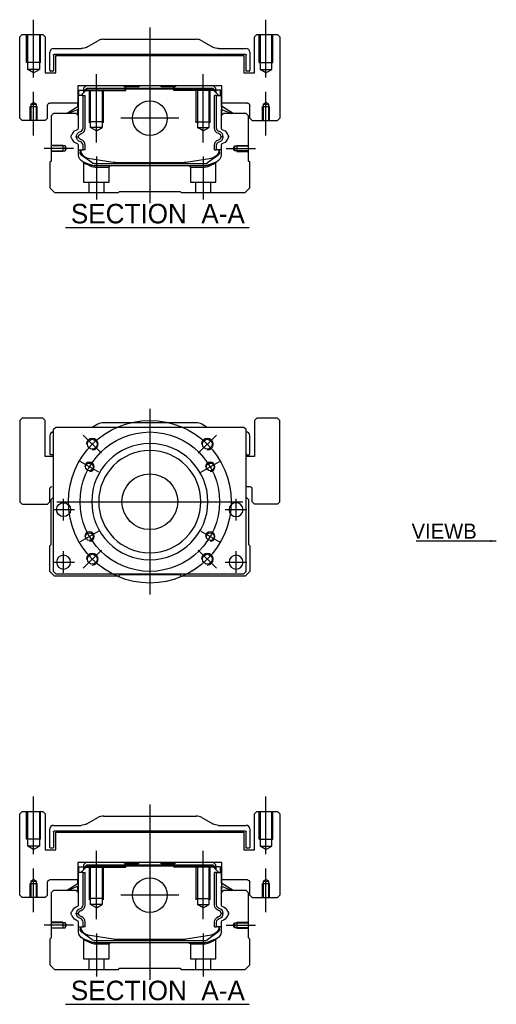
# Model space of a CAD drawing. Header units: millimetres. Extents: x -2774 to 3135, y -1571 to 860.
# Tile 412 of 625: x -1064 to -859, y -1068 to -644. Entities that reach past the tile are written whole.
import ezdxf
from ezdxf.lldxf.tags import DXFTag

# ---------------------------------------------------------------- set-up
doc = ezdxf.new("R2010")
doc.units = ezdxf.units.MM
doc.layers.get('0').update_dxf_attribs({"linetype": 'CONTINUOUS'})
doc.styles.add('CHN', font='txt')
doc.styles.add('DIM-7', font='SIMPLEX.shx', dxfattribs={"width": 0.7, "bigfont": 'chineset.shx'})
tags = doc.linetypes.add('DASHED', pattern=[25.72, 12.86, -12.86]).pattern_tags.tags
tags[6:7] = [DXFTag(74, 4), DXFTag(75, 0), DXFTag(340, '0'), DXFTag(46, 0.0), DXFTag(50, 0.0), DXFTag(44, 0.0), DXFTag(45, 0.0)]
tags[4:5] = [DXFTag(74, 4), DXFTag(75, 0), DXFTag(340, '0'), DXFTag(46, 0.0), DXFTag(50, 0.0), DXFTag(44, 0.0), DXFTag(45, 0.0)]
doc.dimstyles.new('CNS', dxfattribs={"dimtxt": 3.5, "dimasz": 2.5, "dimexe": 1, "dimexo": 1, "dimgap": 1, "dimtad": 1, "dimdsep": 46, "dimtxsty": 'DIM-7', "dimcen": 0.09, "dimclrd": 4, "dimclre": 4, "dimclrt": 1, "dimadec": 0, "dimazin": 0, "dimtfac": 1, "dimtmove": 0, "dimatfit": 3, "dimfxl": 0, "dimtvp": 0.971429, "dimtolj": 1, "dimarcsym": 0})

msp = doc.modelspace()

# ---------------------------------------------------------------- linework, layer by layer
at = {"color": 0, "ltscale": 0.2}
for p, q in [((-1058.2, -669.07), (-1058.2, -644.24)), ((-1008.2, -647.66), (-1008.2, -723.16)), ((-958.2, -669.07), (-958.2, -644.24)), ((-1031.2, -697.1), (-1031.2, -667.66)), ((-985.2, -697.1), (-985.2, -667.66)), ((-1058.2, -694.07), (-1058.2, -675.24)), ((-958.2, -694.07), (-958.2, -675.24)), ((-995.72, -686.66), (-1020.67, -686.66)), ((-1041.06, -699.66), (-1053.7, -699.66)), ((-1031.2, -703.16), (-1031.2, -721.66)), ((-985.2, -703.16), (-985.2, -721.66)), ((-975.34, -699.66), (-962.7, -699.66)), ((-1029.06, -830.83), (-1036.84, -823.06)), ((-987.34, -830.83), (-979.56, -823.06)), ((-1029.06, -872.55), (-1036.84, -880.33)), ((-987.34, -872.55), (-979.56, -880.33)), ((-1058.2, -1003.4), (-1058.2, -978.57)), ((-958.2, -1003.4), (-958.2, -978.57)), ((-1008.2, -981.99), (-1008.2, -1057.49)), ((-1031.2, -1031.43), (-1031.2, -1001.99)), ((-985.2, -1031.43), (-985.2, -1001.99)), ((-1058.2, -1028.4), (-1058.2, -1009.57)), ((-958.2, -1028.4), (-958.2, -1009.57)), ((-995.72, -1020.99), (-1020.67, -1020.99)), ((-1041.06, -1033.99), (-1053.7, -1033.99)), ((-1031.2, -1037.49), (-1031.2, -1055.99)), ((-985.2, -1037.49), (-985.2, -1055.99)), ((-975.34, -1033.99), (-962.7, -1033.99))]:
    msp.add_line(p, q, dxfattribs=at)
at = {"color": 0, "linetype": 'Continuous'}
for p, q in [((-1063.2, -650.66), (-1064.2, -651.66)), ((-1063.2, -650.66), (-1064.2, -651.66)), ((-1064.2, -686.66), (-1064.2, -651.66)), ((-1064.2, -686.66), (-1064.2, -651.66)), ((-1063.2, -650.66), (-1054.2, -650.66)), ((-1053.2, -651.66), (-1054.2, -650.66)), ((-1053.2, -651.66), (-1053.2, -667.16)), ((-962.2, -650.66), (-963.2, -651.66)), ((-962.2, -650.66), (-963.2, -651.66)), ((-963.2, -667.16), (-963.2, -651.66)), ((-963.2, -667.16), (-963.2, -651.66)), ((-962.2, -650.66), (-953.2, -650.66)), ((-952.2, -651.66), (-953.2, -650.66)), ((-952.2, -651.66), (-952.2, -686.66)), ((-1049.7, -656.66), (-1037.78, -656.66)), ((-1035.3, -656), (-1030.6, -653.32)), ((-1028.12, -652.66), (-988.28, -652.66)), ((-985.8, -653.32), (-981.1, -656)), ((-978.62, -656.66), (-966.7, -656.66)), ((-1051.2, -666.13), (-1051.2, -658.16)), ((-1049.7, -659.46), (-1049.7, -666.13)), ((-967, -659.16), (-1049.4, -659.16)), ((-1048.7, -659.66), (-967.7, -659.66)), ((-1048.7, -667.16), (-1048.7, -659.66)), ((-1048.7, -667.16), (-1048.7, -659.66)), ((-967.7, -659.66), (-967.7, -667.16)), ((-966.7, -666.43), (-966.7, -659.46)), ((-965.2, -658.16), (-965.2, -666.13)), ((-1053.2, -667.16), (-1048.7, -667.16)), ((-1050, -666.43), (-1050.9, -666.43)), ((-967.7, -667.16), (-963.2, -667.16)), ((-965.5, -666.43), (-966.7, -666.43)), ((-1039.19, -672.66), (-1039.17, -680.16)), ((-977.21, -672.66), (-1039.19, -672.66)), ((-1035.68, -672.66), (-1036.68, -673.66)), ((-1036.68, -673.66), (-1036.68, -674.51)), ((-1036.18, -674.57), (-1035.32, -673.71)), ((-1035.32, -673.71), (-981.08, -673.71)), ((-1035.22, -673.94), (-1035.32, -673.71)), ((-1019.4, -672.66), (-1018.85, -673.21)), ((-1018.85, -673.21), (-1018.5, -673.21)), ((-1013.2, -673.21), (-1018.5, -673.21)), ((-1018.5, -673.71), (-1018.5, -673.21)), ((-1013.2, -673.21), (-1012.65, -672.66)), ((-1003.75, -672.66), (-1012.65, -672.66)), ((-1003.2, -673.21), (-1003.75, -672.66)), ((-997.9, -673.21), (-1003.2, -673.21)), ((-997.9, -673.71), (-997.9, -673.21)), ((-997.9, -673.21), (-997.55, -673.21)), ((-997.55, -673.21), (-997, -672.66)), ((-997.55, -673.21), (-997, -672.66)), ((-981.18, -673.94), (-981.08, -673.71)), ((-980.22, -674.57), (-981.08, -673.71)), ((-979.72, -673.66), (-980.72, -672.66)), ((-979.72, -674.51), (-979.72, -673.66)), ((-977.23, -680.16), (-977.21, -672.66)), ((-977.22, -676.91), (-977.21, -672.66)), ((-1039.08, -676.91), (-1039.18, -676.91)), ((-1039.08, -681.56), (-1039.08, -676.91)), ((-1039.03, -676.91), (-1039.08, -676.91)), ((-1036.93, -676.91), (-1039.03, -676.91)), ((-1039.03, -676.91), (-1039.03, -684.16)), ((-1038.68, -674.51), (-1036.68, -674.51)), ((-1038.68, -676.91), (-1038.68, -674.51)), ((-1037.88, -676.91), (-1035.18, -674.21)), ((-1036.93, -690.86), (-1036.93, -676.91)), ((-1036.93, -676.91), (-1036.03, -676.91)), ((-1036.68, -674.51), (-1036.68, -675.71)), ((-1036.18, -674.66), (-1036.68, -674.66)), ((-1035.95, -674.67), (-1036.18, -674.57)), ((-1036.18, -675.21), (-1036.18, -674.57)), ((-1036.03, -690.86), (-1036.03, -676.91)), ((-1035.95, -674.67), (-1035.22, -673.94)), ((-1035.95, -674.98), (-1035.95, -674.67)), ((-1035.22, -673.94), (-981.18, -673.94)), ((-981.22, -674.21), (-1035.18, -674.21)), ((-978.52, -676.91), (-981.22, -674.21)), ((-980.45, -674.67), (-981.18, -673.94)), ((-980.45, -674.67), (-980.22, -674.57)), ((-980.45, -674.98), (-980.45, -674.67)), ((-979.47, -676.91), (-980.37, -676.91)), ((-980.37, -690.86), (-980.37, -676.91)), ((-980.22, -675.21), (-980.22, -674.57)), ((-979.72, -674.66), (-980.22, -674.66)), ((-977.72, -674.51), (-979.72, -674.51)), ((-979.72, -674.51), (-979.72, -675.71)), ((-979.47, -676.91), (-977.37, -676.91)), ((-979.47, -690.86), (-979.47, -676.91)), ((-977.72, -674.51), (-977.72, -674.51)), ((-977.72, -676.91), (-977.72, -674.51)), ((-977.72, -676.91), (-977.72, -674.51)), ((-977.37, -676.91), (-977.32, -676.91)), ((-977.37, -676.91), (-977.37, -684.16)), ((-977.32, -676.91), (-977.22, -676.91)), ((-977.32, -681.56), (-977.32, -676.91)), ((-1052.2, -686.66), (-1052.2, -681.16)), ((-1039.17, -680.16), (-1051.2, -680.16)), ((-1044.09, -684.66), (-1039.03, -681.52)), ((-1039.18, -681.62), (-1039.18, -680.16)), ((-972.31, -684.66), (-977.37, -681.52)), ((-966.2, -680.16), (-977.23, -680.16)), ((-977.22, -681.62), (-977.22, -680.16)), ((-972.31, -684.66), (-977.22, -681.62)), ((-965.2, -686.66), (-965.2, -681.16)), ((-965.2, -686.66), (-965.2, -681.16)), ((-1049.7, -684.66), (-1050.7, -685.66)), ((-1050.7, -685.66), (-1050.7, -705.11)), ((-1039.88, -684.66), (-1049.7, -684.66)), ((-1039.03, -682.86), (-1043.54, -684.66)), ((-1038.88, -685.66), (-1039.88, -684.66)), ((-1039.18, -685.36), (-1039.18, -682.92)), ((-1039.08, -685.46), (-1039.08, -682.88)), ((-1038.88, -690.98), (-1038.88, -685.66)), ((-976.52, -684.66), (-977.52, -685.66)), ((-977.52, -685.66), (-977.52, -690.98)), ((-977.37, -682.86), (-972.86, -684.66)), ((-977.32, -685.46), (-977.32, -682.88)), ((-977.22, -685.36), (-977.22, -682.92)), ((-966.7, -684.66), (-976.52, -684.66)), ((-965.7, -685.66), (-966.7, -684.66)), ((-965.7, -705.11), (-965.7, -685.66)), ((-1064.2, -686.66), (-1063.2, -687.66)), ((-1064.2, -686.66), (-1063.2, -687.66)), ((-1053.2, -687.66), (-1063.2, -687.66)), ((-1053.2, -687.66), (-1052.2, -686.66)), ((-965.2, -686.66), (-964.2, -687.66)), ((-965.2, -686.66), (-964.2, -687.66)), ((-964.2, -687.66), (-953.2, -687.66)), ((-953.2, -687.66), (-952.2, -686.66)), ((-1038.88, -702.59), (-1038.88, -698.2)), ((-1036.93, -700.31), (-1036.93, -698.31)), ((-1036.03, -700.31), (-1036.03, -698.31)), ((-980.37, -700.31), (-980.37, -698.31)), ((-979.47, -700.31), (-979.47, -698.31)), ((-977.52, -698.2), (-977.52, -702.59)), ((-1038.88, -700.31), (-1036.93, -700.31)), ((-1038.18, -700.31), (-1038.18, -701.39)), ((-1037.88, -700.31), (-1037.88, -701.36)), ((-1037.49, -702.66), (-1037.56, -702.61)), ((-1033.07, -705.87), (-1037.49, -702.66)), ((-1036.03, -700.31), (-1036.93, -700.31)), ((-978.91, -702.66), (-983.32, -705.87)), ((-980.37, -700.31), (-979.47, -700.31)), ((-977.52, -700.31), (-979.47, -700.31)), ((-978.84, -702.61), (-978.91, -702.66)), ((-978.52, -700.31), (-978.52, -701.36)), ((-978.22, -701.39), (-978.22, -700.31)), ((-1050.7, -705.11), (-1051.2, -705.61)), ((-1051.2, -705.61), (-1051.2, -716.66)), ((-1034.81, -703.79), (-1023.9, -705.53)), ((-1032.19, -706.16), (-984.21, -706.16)), ((-984.71, -707.16), (-1031.69, -707.16)), ((-1022.25, -705.66), (-994.15, -705.66)), ((-992.5, -705.53), (-981.59, -703.79)), ((-979.37, -705.36), (-982.8, -706.78)), ((-965.2, -705.61), (-965.7, -705.11)), ((-965.2, -716.66), (-965.2, -705.61)), ((-1051.2, -716.66), (-1049.2, -718.66)), ((-1049.2, -718.66), (-1021.7, -718.66)), ((-1021.7, -718.66), (-1021.2, -718.16)), ((-1021.2, -718.16), (-995.2, -718.16)), ((-995.2, -718.16), (-994.7, -718.66)), ((-994.7, -718.66), (-967.2, -718.66)), ((-967.2, -718.66), (-965.2, -716.66)), ((-1063.2, -815.69), (-1064.2, -816.69)), ((-1063.2, -815.69), (-1064.2, -816.69)), ((-1064.2, -816.69), (-1064.2, -851.69)), ((-1064.2, -816.69), (-1064.2, -851.69)), ((-1054.2, -815.69), (-1063.2, -815.69)), ((-1053.2, -816.69), (-1054.2, -815.69)), ((-1053.2, -832.19), (-1053.2, -816.69)), ((-988.28, -817.69), (-1028.12, -817.69)), ((-962.2, -815.69), (-963.2, -816.69)), ((-962.2, -815.69), (-963.2, -816.69)), ((-963.2, -816.69), (-963.2, -832.19)), ((-963.2, -816.69), (-963.2, -832.19)), ((-953.2, -815.69), (-962.2, -815.69)), ((-952.2, -816.69), (-953.2, -815.69)), ((-952.2, -851.69), (-952.2, -816.69)), ((-1048.7, -819.69), (-1049.7, -820.69)), ((-1049.7, -881.69), (-1049.7, -820.69)), ((-980.2, -819.69), (-1048.7, -819.69)), ((-1030.6, -818.35), (-1032.95, -819.69)), ((-983.45, -819.69), (-985.8, -818.35)), ((-967.7, -819.69), (-980.2, -819.69)), ((-966.7, -820.69), (-967.7, -819.69)), ((-966.7, -881.69), (-966.7, -820.69)), ((-1051.2, -823.19), (-1051.2, -831.16)), ((-965.2, -831.16), (-965.2, -823.19)), ((-1049.7, -832.19), (-1053.2, -832.19)), ((-1049.7, -831.46), (-1050.9, -831.46)), ((-963.2, -832.19), (-966.7, -832.19)), ((-966.4, -831.46), (-965.5, -831.46)), ((-1051.2, -851.69), (-1051.2, -846.19)), ((-966.7, -845.19), (-965.2, -845.19)), ((-964.2, -851.69), (-964.2, -846.19)), ((-1064.2, -851.69), (-1063.2, -852.69)), ((-1064.2, -851.69), (-1063.2, -852.69)), ((-1052.2, -852.69), (-1051.2, -851.69)), ((-1050.7, -850.69), (-1049.7, -849.69)), ((-1050.7, -870.14), (-1050.7, -850.69)), ((-966.7, -849.69), (-965.7, -850.69)), ((-965.7, -850.69), (-965.7, -870.14)), ((-964.2, -851.69), (-963.2, -852.69)), ((-953.2, -852.69), (-952.2, -851.69)), ((-1063.2, -852.69), (-1052.2, -852.69)), ((-953.2, -852.69), (-963.2, -852.69)), ((-1051.2, -870.64), (-1050.7, -870.14)), ((-1051.2, -881.69), (-1051.2, -870.64)), ((-965.7, -870.14), (-965.2, -870.64)), ((-965.2, -870.64), (-965.2, -881.69)), ((-1049.2, -883.69), (-1051.2, -881.69)), ((-1049.7, -881.69), (-1048.7, -882.69)), ((-1021.7, -883.69), (-1049.2, -883.69)), ((-1048.7, -882.69), (-967.7, -882.69)), ((-1021.2, -883.19), (-1021.7, -883.69)), ((-995.2, -883.19), (-1021.2, -883.19)), ((-994.7, -883.69), (-995.2, -883.19)), ((-967.2, -883.69), (-994.7, -883.69)), ((-967.7, -882.69), (-966.7, -881.69)), ((-965.2, -881.69), (-967.2, -883.69)), ((-1063.2, -984.99), (-1064.2, -985.99)), ((-1063.2, -984.99), (-1064.2, -985.99)), ((-1064.2, -1020.99), (-1064.2, -985.99)), ((-1064.2, -1020.99), (-1064.2, -985.99)), ((-1063.2, -984.99), (-1054.2, -984.99)), ((-1053.2, -985.99), (-1054.2, -984.99)), ((-1053.2, -985.99), (-1053.2, -1001.49)), ((-1028.12, -986.99), (-988.28, -986.99)), ((-962.2, -984.99), (-963.2, -985.99)), ((-962.2, -984.99), (-963.2, -985.99)), ((-963.2, -1001.49), (-963.2, -985.99)), ((-963.2, -1001.49), (-963.2, -985.99)), ((-962.2, -984.99), (-953.2, -984.99)), ((-952.2, -985.99), (-953.2, -984.99)), ((-952.2, -985.99), (-952.2, -1020.99)), ((-1049.7, -990.99), (-1037.78, -990.99)), ((-1035.3, -990.33), (-1030.6, -987.65)), ((-985.8, -987.65), (-981.1, -990.33)), ((-978.62, -990.99), (-966.7, -990.99)), ((-1051.2, -1000.46), (-1051.2, -992.49)), ((-1049.7, -993.79), (-1049.7, -1000.46)), ((-967, -993.49), (-1049.4, -993.49)), ((-1048.7, -993.99), (-967.7, -993.99)), ((-1048.7, -1001.49), (-1048.7, -993.99)), ((-1048.7, -1001.49), (-1048.7, -993.99)), ((-967.7, -993.99), (-967.7, -1001.49)), ((-966.7, -1000.76), (-966.7, -993.79)), ((-965.2, -992.49), (-965.2, -1000.46)), ((-1053.2, -1001.49), (-1048.7, -1001.49)), ((-1050, -1000.76), (-1050.9, -1000.76)), ((-967.7, -1001.49), (-963.2, -1001.49)), ((-965.5, -1000.76), (-966.7, -1000.76)), ((-1039.19, -1006.99), (-1039.17, -1014.49)), ((-977.21, -1006.99), (-1039.19, -1006.99)), ((-1037.88, -1011.24), (-1035.18, -1008.54)), ((-1035.68, -1006.99), (-1036.68, -1007.99)), ((-1036.68, -1007.99), (-1036.68, -1008.84)), ((-1036.18, -1008.9), (-1035.32, -1008.04)), ((-1035.95, -1009), (-1035.22, -1008.27)), ((-1035.32, -1008.04), (-981.08, -1008.04)), ((-1035.22, -1008.27), (-1035.32, -1008.04)), ((-1035.22, -1008.27), (-981.18, -1008.27)), ((-981.22, -1008.54), (-1035.18, -1008.54)), ((-1019.4, -1006.99), (-1018.85, -1007.54)), ((-1018.85, -1007.54), (-1018.5, -1007.54)), ((-1013.2, -1007.54), (-1018.5, -1007.54)), ((-1018.5, -1008.04), (-1018.5, -1007.54)), ((-1013.2, -1007.54), (-1012.65, -1006.99)), ((-1003.75, -1006.99), (-1012.65, -1006.99)), ((-1003.2, -1007.54), (-1003.75, -1006.99)), ((-997.9, -1007.54), (-1003.2, -1007.54)), ((-997.9, -1008.04), (-997.9, -1007.54)), ((-997.9, -1007.54), (-997.55, -1007.54)), ((-997.55, -1007.54), (-997, -1006.99)), ((-997.55, -1007.54), (-997, -1006.99)), ((-978.52, -1011.24), (-981.22, -1008.54)), ((-981.18, -1008.27), (-981.08, -1008.04)), ((-980.45, -1009), (-981.18, -1008.27)), ((-980.22, -1008.9), (-981.08, -1008.04)), ((-979.72, -1007.99), (-980.72, -1006.99)), ((-979.72, -1008.84), (-979.72, -1007.99)), ((-977.23, -1014.49), (-977.21, -1006.99)), ((-977.22, -1011.24), (-977.21, -1006.99)), ((-1039.08, -1011.24), (-1039.18, -1011.24)), ((-1039.08, -1015.88), (-1039.08, -1011.24)), ((-1039.03, -1011.24), (-1039.08, -1011.24)), ((-1036.93, -1011.24), (-1039.03, -1011.24)), ((-1039.03, -1011.24), (-1039.03, -1018.49)), ((-1038.68, -1008.84), (-1036.68, -1008.84)), ((-1038.68, -1011.24), (-1038.68, -1008.84)), ((-1036.93, -1025.19), (-1036.93, -1011.24)), ((-1036.93, -1011.24), (-1036.03, -1011.24)), ((-1036.68, -1008.84), (-1036.68, -1010.04)), ((-1036.18, -1008.99), (-1036.68, -1008.99)), ((-1035.95, -1009), (-1036.18, -1008.9)), ((-1036.18, -1009.54), (-1036.18, -1008.9)), ((-1036.03, -1025.19), (-1036.03, -1011.24)), ((-1035.95, -1009.31), (-1035.95, -1009)), ((-980.45, -1009), (-980.22, -1008.9)), ((-980.45, -1009.31), (-980.45, -1009)), ((-979.47, -1011.24), (-980.37, -1011.24)), ((-980.37, -1025.19), (-980.37, -1011.24)), ((-980.22, -1009.54), (-980.22, -1008.9)), ((-979.72, -1008.99), (-980.22, -1008.99)), ((-977.72, -1008.84), (-979.72, -1008.84)), ((-979.72, -1008.84), (-979.72, -1010.04)), ((-979.47, -1011.24), (-977.37, -1011.24)), ((-979.47, -1025.19), (-979.47, -1011.24)), ((-977.72, -1008.84), (-977.72, -1008.84)), ((-977.72, -1011.24), (-977.72, -1008.84)), ((-977.72, -1011.24), (-977.72, -1008.84)), ((-977.37, -1011.24), (-977.32, -1011.24)), ((-977.37, -1011.24), (-977.37, -1018.49)), ((-977.32, -1011.24), (-977.22, -1011.24)), ((-977.32, -1015.88), (-977.32, -1011.24)), ((-1052.2, -1020.99), (-1052.2, -1015.49)), ((-1039.17, -1014.49), (-1051.2, -1014.49)), ((-1044.09, -1018.99), (-1039.03, -1015.85)), ((-1039.18, -1015.95), (-1039.18, -1014.49)), ((-972.31, -1018.99), (-977.37, -1015.85)), ((-966.2, -1014.49), (-977.23, -1014.49)), ((-977.22, -1015.95), (-977.22, -1014.49)), ((-972.31, -1018.99), (-977.22, -1015.95)), ((-965.2, -1020.99), (-965.2, -1015.49)), ((-965.2, -1020.99), (-965.2, -1015.49)), ((-1064.2, -1020.99), (-1063.2, -1021.99)), ((-1064.2, -1020.99), (-1063.2, -1021.99)), ((-1053.2, -1021.99), (-1052.2, -1020.99)), ((-1049.7, -1018.99), (-1050.7, -1019.99)), ((-1050.7, -1019.99), (-1050.7, -1039.44)), ((-1039.88, -1018.99), (-1049.7, -1018.99)), ((-1039.03, -1017.19), (-1043.54, -1018.99)), ((-1038.88, -1019.99), (-1039.88, -1018.99)), ((-1039.18, -1019.69), (-1039.18, -1017.25)), ((-1039.08, -1019.79), (-1039.08, -1017.21)), ((-1038.88, -1025.3), (-1038.88, -1019.99)), ((-976.52, -1018.99), (-977.52, -1019.99)), ((-977.52, -1019.99), (-977.52, -1025.3)), ((-977.37, -1017.19), (-972.86, -1018.99)), ((-977.32, -1019.79), (-977.32, -1017.21)), ((-977.22, -1019.69), (-977.22, -1017.25)), ((-966.7, -1018.99), (-976.52, -1018.99)), ((-965.7, -1019.99), (-966.7, -1018.99)), ((-965.7, -1039.44), (-965.7, -1019.99)), ((-965.2, -1020.99), (-964.2, -1021.99)), ((-965.2, -1020.99), (-964.2, -1021.99)), ((-953.2, -1021.99), (-952.2, -1020.99)), ((-1053.2, -1021.99), (-1063.2, -1021.99)), ((-964.2, -1021.99), (-953.2, -1021.99)), ((-1038.88, -1036.92), (-1038.88, -1032.53)), ((-1036.93, -1034.64), (-1036.93, -1032.64)), ((-1036.03, -1034.64), (-1036.03, -1032.64)), ((-980.37, -1034.64), (-980.37, -1032.64)), ((-979.47, -1034.64), (-979.47, -1032.64)), ((-977.52, -1032.53), (-977.52, -1036.92)), ((-1038.88, -1034.64), (-1036.93, -1034.64)), ((-1038.18, -1034.64), (-1038.18, -1035.72)), ((-1037.88, -1034.64), (-1037.88, -1035.69)), ((-1037.49, -1036.99), (-1037.56, -1036.94)), ((-1033.07, -1040.2), (-1037.49, -1036.99)), ((-1036.03, -1034.64), (-1036.93, -1034.64)), ((-1034.81, -1038.12), (-1023.9, -1039.86)), ((-992.5, -1039.86), (-981.59, -1038.12)), ((-978.91, -1036.99), (-983.32, -1040.2)), ((-980.37, -1034.64), (-979.47, -1034.64)), ((-977.52, -1034.64), (-979.47, -1034.64)), ((-978.84, -1036.94), (-978.91, -1036.99)), ((-978.52, -1034.64), (-978.52, -1035.69)), ((-978.22, -1035.72), (-978.22, -1034.64)), ((-1050.7, -1039.44), (-1051.2, -1039.94)), ((-1051.2, -1039.94), (-1051.2, -1050.99)), ((-1032.19, -1040.49), (-984.21, -1040.49)), ((-984.71, -1041.49), (-1031.69, -1041.49)), ((-1022.25, -1039.99), (-994.15, -1039.99)), ((-979.37, -1039.69), (-982.8, -1041.11)), ((-965.2, -1039.94), (-965.7, -1039.44)), ((-965.2, -1050.99), (-965.2, -1039.94)), ((-1051.2, -1050.99), (-1049.2, -1052.99)), ((-1049.2, -1052.99), (-1021.7, -1052.99)), ((-1021.7, -1052.99), (-1021.2, -1052.49)), ((-1021.2, -1052.49), (-995.2, -1052.49)), ((-995.2, -1052.49), (-994.7, -1052.99)), ((-994.7, -1052.99), (-967.2, -1052.99)), ((-967.2, -1052.99), (-965.2, -1050.99))]:
    msp.add_line(p, q, dxfattribs=at)
at = {"color": 0, "linetype": 'DASHED', "ltscale": 0.08}
for p, q in [((-1061.2, -662.66), (-1061.2, -650.66)), ((-1060.7, -662.66), (-1060.7, -650.66)), ((-1060.7, -665.66), (-1060.7, -650.66)), ((-1055.7, -650.66), (-1055.7, -662.66)), ((-1055.7, -650.66), (-1055.7, -665.66)), ((-1055.2, -662.66), (-1055.2, -650.66)), ((-961.2, -662.66), (-961.2, -650.66)), ((-960.7, -650.66), (-960.7, -662.66)), ((-960.7, -650.66), (-960.7, -665.66)), ((-955.7, -662.66), (-955.7, -650.66)), ((-955.7, -665.66), (-955.7, -650.66)), ((-955.2, -662.66), (-955.2, -650.66)), ((-1055.2, -662.66), (-1061.2, -662.66)), ((-961.2, -662.66), (-955.2, -662.66)), ((-1055.7, -665.66), (-1060.7, -665.66)), ((-1058.2, -667.1), (-1060.7, -665.66)), ((-1058.2, -667.1), (-1055.7, -665.66)), ((-960.7, -665.66), (-955.7, -665.66)), ((-958.2, -667.1), (-960.7, -665.66)), ((-958.2, -667.1), (-955.7, -665.66)), ((-1059.7, -681.66), (-1056.7, -681.66)), ((-1059.7, -687.66), (-1059.7, -681.66)), ((-1059.45, -680.66), (-1058.2, -679.94)), ((-1059.45, -680.66), (-1059.45, -687.66)), ((-1059.45, -680.66), (-1059.45, -680.66)), ((-1059.45, -680.66), (-1056.95, -680.66)), ((-1059.45, -681.66), (-1059.45, -687.66)), ((-1056.95, -680.66), (-1058.2, -679.94)), ((-1056.95, -687.66), (-1056.95, -680.66)), ((-1056.95, -687.66), (-1056.95, -681.66)), ((-1056.7, -687.66), (-1056.7, -681.66)), ((-959.7, -681.66), (-956.7, -681.66)), ((-959.7, -687.66), (-959.7, -681.66)), ((-959.45, -680.66), (-958.2, -679.94)), ((-959.45, -680.66), (-959.45, -687.66)), ((-959.45, -680.66), (-959.45, -680.66)), ((-959.45, -680.66), (-956.95, -680.66)), ((-959.45, -681.66), (-959.45, -687.66)), ((-956.95, -680.66), (-958.2, -679.94)), ((-956.95, -687.66), (-956.95, -680.66)), ((-956.95, -687.66), (-956.95, -681.66)), ((-956.7, -687.66), (-956.7, -681.66)), ((-1061.2, -996.99), (-1061.2, -984.99)), ((-1060.7, -996.99), (-1060.7, -984.99)), ((-1060.7, -999.99), (-1060.7, -984.99)), ((-1055.7, -984.99), (-1055.7, -996.99)), ((-1055.7, -984.99), (-1055.7, -999.99)), ((-1055.2, -996.99), (-1055.2, -984.99)), ((-961.2, -996.99), (-961.2, -984.99)), ((-960.7, -984.99), (-960.7, -996.99)), ((-960.7, -984.99), (-960.7, -999.99)), ((-955.7, -996.99), (-955.7, -984.99)), ((-955.7, -999.99), (-955.7, -984.99)), ((-955.2, -996.99), (-955.2, -984.99)), ((-1055.2, -996.99), (-1061.2, -996.99)), ((-1055.7, -999.99), (-1060.7, -999.99)), ((-1058.2, -1001.43), (-1060.7, -999.99)), ((-1058.2, -1001.43), (-1055.7, -999.99)), ((-961.2, -996.99), (-955.2, -996.99)), ((-960.7, -999.99), (-955.7, -999.99)), ((-958.2, -1001.43), (-960.7, -999.99)), ((-958.2, -1001.43), (-955.7, -999.99)), ((-1059.7, -1015.99), (-1056.7, -1015.99)), ((-1059.7, -1021.99), (-1059.7, -1015.99)), ((-1059.45, -1014.99), (-1058.2, -1014.26)), ((-1059.45, -1014.99), (-1059.45, -1021.99)), ((-1059.45, -1014.99), (-1059.45, -1014.99)), ((-1059.45, -1014.99), (-1056.95, -1014.99)), ((-1059.45, -1015.99), (-1059.45, -1021.99)), ((-1056.95, -1014.99), (-1058.2, -1014.26)), ((-1056.95, -1021.99), (-1056.95, -1014.99)), ((-1056.95, -1021.99), (-1056.95, -1015.99)), ((-1056.7, -1021.99), (-1056.7, -1015.99)), ((-959.7, -1015.99), (-956.7, -1015.99)), ((-959.7, -1021.99), (-959.7, -1015.99)), ((-959.45, -1014.99), (-958.2, -1014.26)), ((-959.45, -1014.99), (-959.45, -1021.99)), ((-959.45, -1014.99), (-959.45, -1014.99)), ((-959.45, -1014.99), (-956.95, -1014.99)), ((-959.45, -1015.99), (-959.45, -1021.99)), ((-956.95, -1014.99), (-958.2, -1014.26)), ((-956.95, -1021.99), (-956.95, -1014.99)), ((-956.95, -1021.99), (-956.95, -1015.99)), ((-956.7, -1021.99), (-956.7, -1015.99))]:
    msp.add_line(p, q, dxfattribs=at)
at = {"color": 0, "linetype": 'DASHED'}
for p, q in [((-1019.4, -672.66), (-1018.85, -673.21)), ((-1018.85, -674.66), (-1018.85, -673.21)), ((-1018.5, -674.66), (-1018.5, -673.71)), ((-997.55, -673.21), (-997.9, -673.21)), ((-997.9, -674.66), (-997.9, -673.71)), ((-997.55, -674.66), (-997.55, -673.21)), ((-1036.18, -674.66), (-1018.5, -674.66)), ((-980.22, -674.66), (-997.9, -674.66)), ((-978.92, -674.71), (-978.92, -674.71)), ((-977.22, -676.91), (-977.22, -676.91)), ((-977.15, -681.66), (-977.15, -681.66)), ((-1031.65, -707.66), (-1025.7, -707.66)), ((-1025.7, -707.66), (-1025.2, -707.16)), ((-991.25, -707.16), (-990.75, -707.66)), ((-990.75, -707.66), (-984.76, -707.66)), ((-1053.2, -816.69), (-1054.2, -815.69)), ((-1053.2, -832.19), (-1053.2, -816.69)), ((-952.2, -816.69), (-953.2, -815.69)), ((-952.2, -851.69), (-952.2, -816.69)), ((-1051.2, -851.69), (-1051.2, -846.19)), ((-1052.2, -852.69), (-1051.2, -851.69)), ((-953.2, -852.69), (-952.2, -851.69)), ((-1019.4, -1006.99), (-1018.85, -1007.54)), ((-1018.85, -1008.99), (-1018.85, -1007.54)), ((-1018.5, -1008.99), (-1018.5, -1008.04)), ((-997.55, -1007.54), (-997.9, -1007.54)), ((-997.9, -1008.99), (-997.9, -1008.04)), ((-997.55, -1008.99), (-997.55, -1007.54)), ((-1036.18, -1008.99), (-1018.5, -1008.99)), ((-980.22, -1008.99), (-997.9, -1008.99)), ((-978.92, -1009.04), (-978.92, -1009.04)), ((-977.22, -1011.24), (-977.22, -1011.24)), ((-977.15, -1015.99), (-977.15, -1015.99)), ((-1031.65, -1041.99), (-1025.7, -1041.99)), ((-1025.7, -1041.99), (-1025.2, -1041.49)), ((-991.25, -1041.49), (-990.75, -1041.99)), ((-990.75, -1041.99), (-984.76, -1041.99))]:
    msp.add_line(p, q, dxfattribs=at)
at = {"color": 0, "linetype": 'DASHED', "ltscale": 0.1}
for p, q in [((-1034.2, -688.66), (-1034.2, -674.66)), ((-1033.7, -690.66), (-1033.7, -674.66)), ((-1028.7, -674.66), (-1028.7, -690.66)), ((-1028.2, -688.66), (-1028.2, -674.66)), ((-988.2, -688.66), (-988.2, -674.66)), ((-987.7, -674.66), (-987.7, -690.66)), ((-982.7, -690.66), (-982.7, -674.66)), ((-982.2, -688.66), (-982.2, -674.66)), ((-1028.2, -688.21), (-1034.2, -688.21)), ((-1028.7, -690.66), (-1033.7, -690.66)), ((-1031.2, -692.1), (-1033.7, -690.66)), ((-1031.2, -692.1), (-1028.7, -690.66)), ((-988.2, -688.21), (-982.2, -688.21)), ((-987.7, -690.66), (-982.7, -690.66)), ((-985.2, -692.1), (-987.7, -690.66)), ((-985.2, -692.1), (-982.7, -690.66)), ((-1045.7, -698.36), (-1050.7, -698.36)), ((-1044.7, -698.58), (-1050.7, -698.58)), ((-1045.7, -698.36), (-1045.7, -700.96)), ((-1044.06, -699.66), (-1044.7, -698.58)), ((-1044.7, -698.58), (-1044.7, -700.73)), ((-972.34, -699.66), (-971.7, -698.58)), ((-971.7, -698.58), (-965.7, -698.58)), ((-971.7, -698.58), (-971.7, -700.73)), ((-970.7, -698.36), (-970.7, -700.96)), ((-970.7, -698.36), (-965.7, -698.36)), ((-1050.7, -700.73), (-1044.7, -700.73)), ((-1045.7, -700.96), (-1050.7, -700.96)), ((-1044.7, -700.73), (-1044.06, -699.66)), ((-971.7, -700.73), (-972.34, -699.66)), ((-965.7, -700.73), (-971.7, -700.73)), ((-970.7, -700.96), (-965.7, -700.96)), ((-1036.7, -705.83), (-1036.7, -714.16)), ((-1025.7, -714.16), (-1025.7, -707.66)), ((-990.75, -707.66), (-990.75, -714.16)), ((-979.75, -714.16), (-979.75, -705.85)), ((-1036.7, -714.16), (-1025.7, -714.16)), ((-1034.5, -714.16), (-1034.5, -718.66)), ((-1027.9, -718.66), (-1027.9, -714.16)), ((-990.75, -714.16), (-979.75, -714.16)), ((-988.55, -714.16), (-988.55, -718.66)), ((-981.95, -718.66), (-981.95, -714.16)), ((-1034.2, -1022.99), (-1034.2, -1008.99)), ((-1033.7, -1024.99), (-1033.7, -1008.99)), ((-1028.7, -1008.99), (-1028.7, -1024.99)), ((-1028.2, -1022.99), (-1028.2, -1008.99)), ((-988.2, -1022.99), (-988.2, -1008.99)), ((-987.7, -1008.99), (-987.7, -1024.99)), ((-982.7, -1024.99), (-982.7, -1008.99)), ((-982.2, -1022.99), (-982.2, -1008.99)), ((-1028.2, -1022.54), (-1034.2, -1022.54)), ((-1028.7, -1024.99), (-1033.7, -1024.99)), ((-1031.2, -1026.43), (-1033.7, -1024.99)), ((-1031.2, -1026.43), (-1028.7, -1024.99)), ((-988.2, -1022.54), (-982.2, -1022.54)), ((-987.7, -1024.99), (-982.7, -1024.99)), ((-985.2, -1026.43), (-987.7, -1024.99)), ((-985.2, -1026.43), (-982.7, -1024.99)), ((-1045.7, -1032.69), (-1050.7, -1032.69)), ((-1044.7, -1032.91), (-1050.7, -1032.91)), ((-1045.7, -1032.69), (-1045.7, -1035.29)), ((-1044.06, -1033.99), (-1044.7, -1032.91)), ((-1044.7, -1032.91), (-1044.7, -1035.06)), ((-972.34, -1033.99), (-971.7, -1032.91)), ((-971.7, -1032.91), (-965.7, -1032.91)), ((-971.7, -1032.91), (-971.7, -1035.06)), ((-970.7, -1032.69), (-970.7, -1035.29)), ((-970.7, -1032.69), (-965.7, -1032.69)), ((-1050.7, -1035.06), (-1044.7, -1035.06)), ((-1045.7, -1035.29), (-1050.7, -1035.29)), ((-1044.7, -1035.06), (-1044.06, -1033.99)), ((-971.7, -1035.06), (-972.34, -1033.99)), ((-965.7, -1035.06), (-971.7, -1035.06)), ((-970.7, -1035.29), (-965.7, -1035.29)), ((-1036.7, -1040.16), (-1036.7, -1048.49)), ((-1025.7, -1048.49), (-1025.7, -1041.99)), ((-990.75, -1041.99), (-990.75, -1048.49)), ((-979.75, -1048.49), (-979.75, -1040.18)), ((-1036.7, -1048.49), (-1025.7, -1048.49)), ((-1034.5, -1048.49), (-1034.5, -1052.99)), ((-1027.9, -1052.99), (-1027.9, -1048.49)), ((-990.75, -1048.49), (-979.75, -1048.49)), ((-988.55, -1048.49), (-988.55, -1052.99)), ((-981.95, -1052.99), (-981.95, -1048.49))]:
    msp.add_line(p, q, dxfattribs=at)
at = {"color": 0}
for p, q in [((-1044.43, -733.68), (-965.4, -733.68)), ((-1044.43, -1068.01), (-965.4, -1068.01))]:
    msp.add_line(p, q, dxfattribs=at)
at = {"color": 0, "ltscale": 0.3}
for p, q in [((-1008.2, -811.69), (-1008.2, -891.69)), ((-1048.2, -851.69), (-968.2, -851.69))]:
    msp.add_line(p, q, dxfattribs=at)
at = {"color": 0, "ltscale": 0.1}
for p, q in [((-1030.15, -839.02), (-1038.21, -834.37)), ((-986.25, -839.02), (-978.19, -834.37)), ((-1045.31, -859.77), (-1045.31, -850.47)), ((-971.08, -859.77), (-971.08, -850.47)), ((-1049.96, -855.12), (-1040.66, -855.12)), ((-975.73, -855.12), (-966.43, -855.12)), ((-1030.15, -864.37), (-1038.21, -869.02)), ((-986.25, -864.37), (-978.19, -869.02)), ((-1045.31, -882.34), (-1045.31, -873.04)), ((-971.08, -882.34), (-971.08, -873.04)), ((-1049.96, -877.69), (-1040.66, -877.69)), ((-975.73, -877.69), (-966.43, -877.69))]:
    msp.add_line(p, q, dxfattribs=at)
at = {"color": 0, "linetype": 'Continuous'}
for centre, radius in [((-1008.2, -686.66), 7.47), ((-1032.95, -826.94), 2.1), ((-983.45, -826.94), 2.1), ((-1034.18, -836.69), 1.65), ((-982.22, -836.69), 1.65), ((-1008.2, -851.69), 12), ((-1045.31, -855.12), 3), ((-1034.18, -866.69), 1.65), ((-982.22, -866.69), 1.65), ((-1032.95, -876.44), 2.1), ((-983.45, -876.44), 2.1), ((-1008.2, -1020.99), 7.47)]:
    msp.add_circle(centre, radius, dxfattribs=at)
at = {"color": 0, "ltscale": 0.3}
for radius in [35, 30]:
    msp.add_circle((-1008.2, -851.69), radius, dxfattribs=at)
at = {"color": 0, "linetype": 'Continuous', "extrusion": (0, 0, -1)}
for centre, radius in [((1008.2, -851.69), 25), ((1008.2, -851.69), 22), ((971.08, -855.12), 3), ((1045.31, -877.69), 3), ((971.08, -877.69), 3)]:
    msp.add_circle(centre, radius, dxfattribs=at)
at = {"color": 0, "linetype": 'Continuous'}
for centre, radius, start, end in [((-1049.7, -658.16), 1.5, 90, 180), ((-1028.12, -657.66), 5, 90, 119.7449), ((-988.28, -657.66), 5, 60.2551, 90), ((-966.7, -658.16), 1.5, 0, 90), ((-1050.9, -666.13), 0.3, 180, 270), ((-1050, -666.13), 0.3, 270, 0), ((-965.5, -666.13), 0.3, 270, 0), ((-1041.73, -693.2), 0.3, 310.437, 335.092), ((-1039.38, -690.98), 0.5, 285.1919, 0), ((-1038.53, -690.86), 1.6, 286.8095, 0), ((-1038.53, -690.86), 2.5, 286.8095, 0), ((-979.05, -694.77), 1.58, 6.5313, 73.1905), ((-979.05, -694.41), 1.58, 286.8095, 353.4687), ((-979.05, -694.77), 2.48, 4.1548, 73.1905), ((-979.05, -694.41), 2.48, 286.8095, 355.8452), ((-977.02, -690.98), 0.5, 180, 254.8081), ((-974.67, -693.2), 0.3, 204.908, 229.563), ((-1041.73, -695.98), 0.3, 24.908, 49.563), ((-1039.38, -698.2), 0.5, 0, 74.8081), ((-1038.53, -698.31), 1.6, 0, 73.1905), ((-1038.53, -698.31), 2.5, 0, 73.1905), ((-977.02, -698.2), 0.5, 105.1919, 180), ((-974.67, -695.98), 0.3, 130.437, 155.092), ((-1034.18, -699.84), 4, 202.3316, 260.9414), ((-982.22, -699.84), 4, 337.6678, 353.1681), ((-1022.25, -695.16), 10.5, 260.9414, 270), ((-994.15, -695.16), 10.5, 270, 279.0586), ((-984.21, -704.66), 1.5, 270, 306.0274), ((-1028.12, -822.69), 5, 90, 119.7449), ((-988.28, -822.69), 5, 60.2551, 90), ((-1049.7, -823.19), 1.5, 90, 180), ((-966.7, -823.19), 1.5, 0, 90), ((-966.4, -831.16), 0.3, 180, 270), ((-965.5, -831.16), 0.3, 270, 0), ((-1028.12, -991.99), 5, 90, 119.7449), ((-988.28, -991.99), 5, 60.2551, 90), ((-1049.7, -992.49), 1.5, 90, 180), ((-966.7, -992.49), 1.5, 0, 90), ((-1050.9, -1000.46), 0.3, 180, 270), ((-1050, -1000.46), 0.3, 270, 0), ((-965.5, -1000.46), 0.3, 270, 0), ((-1039.38, -1025.3), 0.5, 285.1919, 0), ((-1038.53, -1025.19), 1.6, 286.8095, 0), ((-1038.53, -1025.19), 2.5, 286.8095, 0), ((-977.02, -1025.3), 0.5, 180, 254.8081), ((-1041.73, -1027.53), 0.3, 310.437, 335.092), ((-979.05, -1029.1), 1.58, 6.5313, 73.1905), ((-979.05, -1028.74), 1.58, 286.8095, 353.4687), ((-979.05, -1029.1), 2.48, 4.1548, 73.1905), ((-979.05, -1028.74), 2.48, 286.8095, 355.8452), ((-974.67, -1027.53), 0.3, 204.908, 229.563), ((-1041.73, -1030.31), 0.3, 24.908, 49.563), ((-1039.38, -1032.53), 0.5, 0, 74.8081), ((-1038.53, -1032.64), 1.6, 0, 73.1905), ((-1038.53, -1032.64), 2.5, 0, 73.1905), ((-977.02, -1032.53), 0.5, 105.1919, 180), ((-974.67, -1030.31), 0.3, 130.437, 155.092), ((-1034.18, -1034.17), 4, 202.3316, 260.9414), ((-982.22, -1034.17), 4, 337.6678, 353.1681), ((-1022.25, -1029.49), 10.5, 260.9414, 270), ((-994.15, -1029.49), 10.5, 270, 279.0586), ((-984.21, -1038.99), 1.5, 270, 306.0274)]:
    msp.add_arc(centre, radius, start, end, dxfattribs=at)
at = {"color": 0, "linetype": 'Continuous', "extrusion": (6.12303e-17, 0, -1)}
for centre, radius, start, end in [((1037.78, -651.66), 5, 240.2551, 270), ((978.62, -651.66), 5, 270, 299.7449), ((1049.4, -659.46), 0.3, 0, 90), ((967, -659.46), 0.3, 90, 180), ((1051.2, -681.16), 1, 0, 90), ((966.2, -681.16), 1, 90, 180), ((966.2, -681.16), 1, 90, 180), ((977.87, -690.86), 2.5, 286.8095, 0), ((977.87, -690.86), 1.6, 286.8095, 0), ((977.87, -698.31), 2.5, 0, 73.1905), ((977.87, -698.31), 1.6, 0, 73.1905), ((1034.18, -699.84), 4, 337.6678, 353.1681), ((1050.9, -831.16), 0.3, 270, 0), ((1037.78, -985.99), 5, 240.2551, 270), ((978.62, -985.99), 5, 270, 299.7449), ((1049.4, -993.79), 0.3, 0, 90), ((967, -993.79), 0.3, 90, 180), ((1051.2, -1015.49), 1, 0, 90), ((966.2, -1015.49), 1, 90, 180), ((966.2, -1015.49), 1, 90, 180), ((977.87, -1025.19), 2.5, 286.8095, 0), ((977.87, -1025.19), 1.6, 286.8095, 0), ((977.87, -1032.64), 2.5, 0, 73.1905), ((977.87, -1032.64), 1.6, 0, 73.1905), ((1034.18, -1034.17), 4, 337.6678, 353.1681)]:
    msp.add_arc(centre, radius, start, end, dxfattribs=at)
at = {"color": 0, "linetype": 'Continuous', "extrusion": (0, 0, -1)}
for centre, radius, start, end in [((1040.55, -694.59), 1.53, 310.437, 49.563), ((1038.35, -694.77), 3.43, 24.908, 74.8081), ((1037.35, -694.77), 2.48, 4.1548, 73.1905), ((1037.35, -694.41), 2.48, 286.8095, 355.8452), ((1037.35, -694.77), 1.58, 6.5313, 73.1905), ((1037.35, -694.41), 1.58, 286.8095, 353.4687), ((978.05, -694.77), 3.43, 105.1919, 155.092), ((975.85, -694.59), 1.53, 130.437, 229.563), ((978.05, -694.77), 3.58, 161.7181, 177.1235), ((978.05, -694.41), 3.58, 182.8765, 198.2819), ((1038.35, -694.41), 3.43, 285.1919, 335.092), ((978.05, -694.41), 3.43, 204.908, 254.8081), ((1035.88, -702.59), 3, 292.4327, 0), ((1036.68, -701.39), 1.5, 306.0274, 0), ((1034.18, -699.84), 3.77, 349.0413, 352.7469), ((982.22, -699.84), 4, 202.3316, 260.9414), ((980.52, -702.59), 3, 180, 247.5673), ((979.72, -701.39), 1.5, 180, 233.9726), ((1031.69, -702.16), 5, 270, 292.4327), ((1032.19, -704.66), 1.5, 270, 306.0274), ((984.71, -702.16), 5, 247.5673, 270), ((1050.2, -846.19), 1, 0, 90), ((965.2, -846.19), 1, 90, 180), ((1040.55, -1028.92), 1.53, 310.437, 49.563), ((1038.35, -1029.1), 3.43, 24.908, 74.8081), ((1037.35, -1029.1), 2.48, 4.1548, 73.1905), ((1037.35, -1028.74), 2.48, 286.8095, 355.8452), ((1037.35, -1029.1), 1.58, 6.5313, 73.1905), ((1037.35, -1028.74), 1.58, 286.8095, 353.4687), ((978.05, -1029.1), 3.43, 105.1919, 155.092), ((975.85, -1028.92), 1.53, 130.437, 229.563), ((978.05, -1029.1), 3.58, 161.7181, 177.1235), ((978.05, -1028.74), 3.58, 182.8765, 198.2819), ((1038.35, -1028.74), 3.43, 285.1919, 335.092), ((978.05, -1028.74), 3.43, 204.908, 254.8081), ((1035.88, -1036.92), 3, 292.4327, 0), ((1036.68, -1035.72), 1.5, 306.0274, 0), ((1034.18, -1034.17), 3.77, 349.0413, 352.7469), ((982.22, -1034.17), 4, 202.3316, 260.9414), ((980.52, -1036.92), 3, 180, 247.5673), ((979.72, -1035.72), 1.5, 180, 233.9726), ((1031.69, -1036.49), 5, 270, 292.4327), ((1032.19, -1038.99), 1.5, 270, 306.0274), ((984.71, -1036.49), 5, 247.5673, 270)]:
    msp.add_arc(centre, radius, start, end, dxfattribs=at)
at = {"color": 0}
for centre, radius in [((-1032.95, -826.94), 2.5), ((-983.45, -826.94), 2.5), ((-1034.18, -836.69), 2), ((-982.22, -836.69), 2), ((-1034.18, -866.69), 2), ((-982.22, -866.69), 2), ((-1032.95, -876.44), 2.5), ((-983.45, -876.44), 2.5)]:
    msp.add_arc(centre, radius, 270, 180, dxfattribs=at)
at = {"color": 0, "linetype": 'DASHED', "extrusion": (0, 0, -1)}
msp.add_arc((1050.2, -846.19), 1, 0, 90, dxfattribs=at)
at = {"color": 0, "linetype": 'Continuous'}
for points, degree in [([(-1039.03, -684.16), (-1039.03, -684.76)], 1), ([(-1039.03, -684.76), (-1039.03, -685.51)], 1), ([(-977.37, -684.16), (-977.37, -684.76)], 1), ([(-977.37, -684.76), (-977.37, -685.51)], 1), ([(-1039.82, -694.59), (-1039.52, -694.59), (-1039.22, -694.59), (-1038.92, -694.59)], 3), ([(-976.58, -694.59), (-976.88, -694.59), (-977.18, -694.59), (-977.48, -694.59)], 3), ([(-1039.03, -1018.49), (-1039.03, -1019.09)], 1), ([(-1039.03, -1019.09), (-1039.03, -1019.84)], 1), ([(-977.37, -1018.49), (-977.37, -1019.09)], 1), ([(-977.37, -1019.09), (-977.37, -1019.84)], 1), ([(-1039.82, -1028.92), (-1039.52, -1028.92), (-1039.22, -1028.92), (-1038.92, -1028.92)], 3), ([(-976.58, -1028.92), (-976.88, -1028.92), (-977.18, -1028.92), (-977.48, -1028.92)], 3)]:
    msp.add_open_spline(points, degree=degree, dxfattribs=at)
at = {"color": 0, "linetype": 'DASHED'}
for points in [[(-1037.01, -705.37), (-1036.7, -705.83)], [(-979.75, -705.85), (-979.44, -705.39)], [(-1037.01, -1039.7), (-1036.7, -1040.16)], [(-979.75, -1040.18), (-979.44, -1039.72)]]:
    msp.add_open_spline(points, degree=1, dxfattribs=at)
for points, degree, knots in [([(-1037.01, -705.37), (-1037.01, -705.37), (-1036.08, -705.75), (-1035.16, -706.13), (-1033.6, -706.78)], 2, [0, 0, 0, 0.5, 0.5, 1, 1, 1]), ([(-1036.7, -705.83), (-1036.7, -705.83), (-1036.7, -705.83), (-1036.23, -706.04), (-1034.92, -706.64), (-1034.04, -707.03), (-1033.57, -707.24)], 3, [0, 0, 0, 0, 0.000815, 0.486557, 0.726811, 1, 1, 1, 1]), ([(-1033.57, -707.24), (-1033.26, -707.36), (-1032.66, -707.6), (-1031.98, -707.64), (-1031.65, -707.66)], 3, [0, 0, 0, 0, 0.515943, 1, 1, 1, 1]), ([(-984.76, -707.66), (-984.42, -707.64), (-983.74, -707.6), (-983.14, -707.36), (-982.83, -707.24)], 3, [0, 0, 0, 0, 0.484584, 1, 1, 1, 1]), ([(-982.83, -707.24), (-982.52, -707.1), (-981.91, -706.83), (-981.16, -706.49), (-980.16, -706.04), (-979.75, -705.85), (-979.75, -705.85)], 3, [0, 0, 0, 0, 0.185898, 0.357233, 0.514425, 1, 1, 1, 1]), ([(-1037.01, -1039.7), (-1037.01, -1039.7), (-1036.08, -1040.08), (-1035.16, -1040.46), (-1033.6, -1041.11)], 2, [0, 0, 0, 0.5, 0.5, 1, 1, 1]), ([(-1036.7, -1040.16), (-1036.7, -1040.16), (-1036.7, -1040.16), (-1036.23, -1040.37), (-1034.92, -1040.97), (-1034.04, -1041.36), (-1033.57, -1041.57)], 3, [0, 0, 0, 0, 0.000815, 0.486557, 0.726811, 1, 1, 1, 1]), ([(-1033.57, -1041.57), (-1033.26, -1041.69), (-1032.66, -1041.93), (-1031.98, -1041.97), (-1031.65, -1041.99)], 3, [0, 0, 0, 0, 0.515943, 1, 1, 1, 1]), ([(-984.76, -1041.99), (-984.42, -1041.97), (-983.74, -1041.93), (-983.14, -1041.69), (-982.83, -1041.57)], 3, [0, 0, 0, 0, 0.484584, 1, 1, 1, 1]), ([(-982.83, -1041.57), (-982.52, -1041.43), (-981.91, -1041.15), (-981.16, -1040.82), (-980.16, -1040.37), (-979.75, -1040.18), (-979.75, -1040.18)], 3, [0, 0, 0, 0, 0.185898, 0.357233, 0.514425, 1, 1, 1, 1])]:
    msp.add_open_spline(points, degree=degree, knots=knots, dxfattribs=at)

# ---------------------------------------------------------------- texts
at = {"color": 0, "style": 'CHN'}
for s, insert, char_height, attachment_point in [('SECTION  A-A ', (-1042.19, -727.77), 8.4, 4), ('VIEWB', (-867.52, -867.63), 6.5, 9), ('SECTION  A-A ', (-1042.19, -1062.1), 8.4, 4)]:
    msp.add_mtext(s, dxfattribs=dict(at, insert=insert, char_height=char_height, attachment_point=attachment_point))

# ---------------------------------------------------------------- leaders
at = {"color": 0}
msp.add_leader([(-859.08, -868.63), (-893.53, -868.63)], dimstyle='CNS', override={"dimtxt": 6.5, "dimtxsty": 'CHN'}, dxfattribs=at)

doc.saveas('drawing.dxf')
